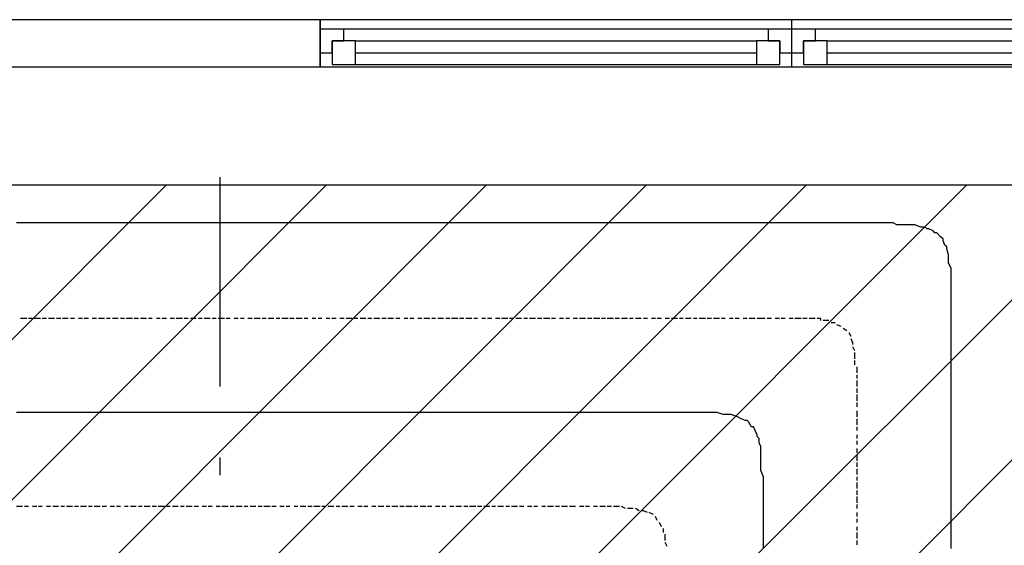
# Model space of a CAD drawing. Extents: x 997 to 109698, y 921 to 94021.
# Tile 571 of 656: x 17061 to 19149, y 57922 to 59036. Entities that reach past the tile are written whole.
import ezdxf

# ---------------------------------------------------------------- set-up
doc = ezdxf.new("R2010")
doc.units = 0
doc.header["$MEASUREMENT"] = 0
for name, color, linetype in [('12', 7, 'CONTINUOUS'), ('28', 7, 'CONTINUOUS'), ('40', 7, 'CONTINUOUS')]:
    doc.layers.add(name, color=color, linetype=linetype)

msp = doc.modelspace()

# ---------------------------------------------------------------- linework, layer by layer
at = {"layer": '12', "color": 5}
for p, q in [((17066.630503, 58605.563401), (17053.630503, 58605.563401)), ((17075.630503, 58605.563401), (17066.630503, 58605.563401)), ((17087.630503, 58605.563401), (17075.630503, 58605.563401)), ((17096.630503, 58605.563401), (17087.630503, 58605.563401)), ((17104.630503, 58605.563401), (17096.630503, 58605.563401)), ((17117.630503, 58605.563401), (17104.630503, 58605.563401)), ((17125.630503, 58605.563401), (17117.630503, 58605.563401)), ((17134.630503, 58605.563401), (17125.630503, 58605.563401)), ((17147.630503, 58605.563401), (17134.630503, 58605.563401)), ((17155.630503, 58605.563401), (17147.630503, 58605.563401)), ((17163.630503, 58605.563401), (17155.630503, 58605.563401)), ((17176.630503, 58605.563401), (17163.630503, 58605.563401)), ((17185.630503, 58605.563401), (17176.630503, 58605.563401)), ((17197.630503, 58605.563401), (17185.630503, 58605.563401)), ((17206.630503, 58605.563401), (17197.630503, 58605.563401)), ((17214.630503, 58605.563401), (17206.630503, 58605.563401)), ((17227.630503, 58605.563401), (17214.630503, 58605.563401)), ((17235.630503, 58605.563401), (17227.630503, 58605.563401)), ((17244.630503, 58605.563401), (17235.630503, 58605.563401)), ((17257.630503, 58605.563401), (17244.630503, 58605.563401)), ((17265.630503, 58605.563401), (17257.630503, 58605.563401)), ((17274.630503, 58605.563401), (17265.630503, 58605.563401)), ((17286.630503, 58605.563401), (17274.630503, 58605.563401)), ((17295.630503, 58605.563401), (17286.630503, 58605.563401)), ((17307.630503, 58605.563401), (17295.630503, 58605.563401)), ((17316.630503, 58605.563401), (17307.630503, 58605.563401)), ((17324.630503, 58605.563401), (17316.630503, 58605.563401)), ((17337.630503, 58605.563401), (17324.630503, 58605.563401)), ((17346.630503, 58605.563401), (17337.630503, 58605.563401)), ((17354.630503, 58605.563401), (17346.630503, 58605.563401)), ((17367.630503, 58605.563401), (17354.630503, 58605.563401)), ((17375.630503, 58605.563401), (17367.630503, 58605.563401)), ((17384.630503, 58605.563401), (17375.630503, 58605.563401)), ((17396.630503, 58605.563401), (17384.630503, 58605.563401)), ((17405.630503, 58605.563401), (17396.630503, 58605.563401)), ((17413.630503, 58605.563401), (17405.630503, 58605.563401)), ((17426.630503, 58605.563401), (17413.630503, 58605.563401)), ((17434.630503, 58605.563401), (17426.630503, 58605.563401)), ((17447.630503, 58605.563401), (17434.630503, 58605.563401)), ((17456.630503, 58605.563401), (17447.630503, 58605.563401)), ((17464.630503, 58605.563401), (17456.630503, 58605.563401)), ((17477.630503, 58605.563401), (17464.630503, 58605.563401)), ((17485.630503, 58605.563401), (17477.630503, 58605.563401)), ((17494.630503, 58605.563401), (17485.630503, 58605.563401)), ((17506.630503, 58605.563401), (17494.630503, 58605.563401)), ((17515.630503, 58605.563401), (17506.630503, 58605.563401)), ((17523.630503, 58605.563401), (17515.630503, 58605.563401)), ((17536.630503, 58605.563401), (17523.630503, 58605.563401)), ((17544.630503, 58605.563401), (17536.630503, 58605.563401)), ((17557.630503, 58605.563401), (17544.630503, 58605.563401)), ((17566.630503, 58605.563401), (17557.630503, 58605.563401)), ((17574.630503, 58605.563401), (17566.630503, 58605.563401)), ((17587.630503, 58605.563401), (17574.630503, 58605.563401)), ((17595.630503, 58605.563401), (17587.630503, 58605.563401)), ((17604.630503, 58605.563401), (17595.630503, 58605.563401)), ((17616.630503, 58605.563401), (17604.630503, 58605.563401)), ((17625.630503, 58605.563401), (17616.630503, 58605.563401)), ((17633.630503, 58605.563401), (17625.630503, 58605.563401)), ((17646.630503, 58605.563401), (17633.630503, 58605.563401)), ((17655.630503, 58605.563401), (17646.630503, 58605.563401)), ((17667.630503, 58605.563401), (17655.630503, 58605.563401)), ((17676.630503, 58605.563401), (17667.630503, 58605.563401)), ((17684.630503, 58605.563401), (17676.630503, 58605.563401)), ((17697.630503, 58605.563401), (17684.630503, 58605.563401)), ((17705.630503, 58605.563401), (17697.630503, 58605.563401)), ((17714.630503, 58605.563401), (17705.630503, 58605.563401)), ((17726.630503, 58605.563401), (17714.630503, 58605.563401)), ((17735.630503, 58605.563401), (17726.630503, 58605.563401)), ((17743.630503, 58605.563401), (17735.630503, 58605.563401)), ((17756.630503, 58605.563401), (17743.630503, 58605.563401)), ((17765.630503, 58605.563401), (17756.630503, 58605.563401)), ((17777.630503, 58605.563401), (17765.630503, 58605.563401)), ((17786.630503, 58605.563401), (17777.630503, 58605.563401)), ((17794.630503, 58605.563401), (17786.630503, 58605.563401)), ((17807.630503, 58605.563401), (17794.630503, 58605.563401)), ((17815.630503, 58605.563401), (17807.630503, 58605.563401)), ((17824.630503, 58605.563401), (17815.630503, 58605.563401)), ((17837.630503, 58605.563401), (17824.630503, 58605.563401)), ((17845.630503, 58605.563401), (17837.630503, 58605.563401)), ((17853.630503, 58605.563401), (17845.630503, 58605.563401)), ((17866.630503, 58605.563401), (17853.630503, 58605.563401)), ((17875.630503, 58605.563401), (17866.630503, 58605.563401)), ((17887.630503, 58605.563401), (17875.630503, 58605.563401)), ((17896.630503, 58605.563401), (17887.630503, 58605.563401)), ((17904.630503, 58605.563401), (17896.630503, 58605.563401)), ((17917.630503, 58605.563401), (17904.630503, 58605.563401)), ((17925.630503, 58605.563401), (17917.630503, 58605.563401)), ((17934.630503, 58605.563401), (17925.630503, 58605.563401)), ((17947.630503, 58605.563401), (17934.630503, 58605.563401)), ((17955.630503, 58605.563401), (17947.630503, 58605.563401)), ((17964.630503, 58605.563401), (17955.630503, 58605.563401)), ((17976.630503, 58605.563401), (17964.630503, 58605.563401)), ((17985.630503, 58605.563401), (17976.630503, 58605.563401)), ((17997.630503, 58605.563401), (17985.630503, 58605.563401)), ((18006.630503, 58605.563401), (17997.630503, 58605.563401)), ((18014.630503, 58605.563401), (18006.630503, 58605.563401)), ((18027.630503, 58605.563401), (18014.630503, 58605.563401)), ((18036.630503, 58605.563401), (18027.630503, 58605.563401)), ((18044.630503, 58605.563401), (18036.630503, 58605.563401)), ((18057.630503, 58605.563401), (18044.630503, 58605.563401)), ((18065.630503, 58605.563401), (18057.630503, 58605.563401)), ((18074.630503, 58605.563401), (18065.630503, 58605.563401)), ((18086.630503, 58605.563401), (18074.630503, 58605.563401)), ((18095.630503, 58605.563401), (18086.630503, 58605.563401)), ((18103.630503, 58605.563401), (18095.630503, 58605.563401)), ((18116.630503, 58605.563401), (18103.630503, 58605.563401)), ((18124.630503, 58605.563401), (18116.630503, 58605.563401)), ((18137.630503, 58605.563401), (18124.630503, 58605.563401)), ((18146.630503, 58605.563401), (18137.630503, 58605.563401)), ((18154.630503, 58605.563401), (18146.630503, 58605.563401)), ((18167.630503, 58605.563401), (18154.630503, 58605.563401)), ((18175.630503, 58605.563401), (18167.630503, 58605.563401)), ((18184.630503, 58605.563401), (18175.630503, 58605.563401)), ((18196.630503, 58605.563401), (18184.630503, 58605.563401)), ((18205.630503, 58605.563401), (18196.630503, 58605.563401)), ((18213.630503, 58605.563401), (18205.630503, 58605.563401)), ((18226.630503, 58605.563401), (18213.630503, 58605.563401)), ((18234.630503, 58605.563401), (18226.630503, 58605.563401)), ((18247.630503, 58605.563401), (18234.630503, 58605.563401)), ((18256.630503, 58605.563401), (18247.630503, 58605.563401)), ((18264.630503, 58605.563401), (18256.630503, 58605.563401)), ((18277.630503, 58605.563401), (18264.630503, 58605.563401)), ((18285.630503, 58605.563401), (18277.630503, 58605.563401)), ((18294.630503, 58605.563401), (18285.630503, 58605.563401)), ((18306.630503, 58605.563401), (18294.630503, 58605.563401)), ((18315.630503, 58605.563401), (18306.630503, 58605.563401)), ((18323.630503, 58605.563401), (18315.630503, 58605.563401)), ((18336.630503, 58605.563401), (18323.630503, 58605.563401)), ((18345.630503, 58605.563401), (18336.630503, 58605.563401)), ((18357.630503, 58605.563401), (18345.630503, 58605.563401)), ((18366.630503, 58605.563401), (18357.630503, 58605.563401)), ((18374.630503, 58605.563401), (18366.630503, 58605.563401)), ((18387.630503, 58605.563401), (18374.630503, 58605.563401)), ((18395.630503, 58605.563401), (18387.630503, 58605.563401)), ((18404.630503, 58605.563401), (18395.630503, 58605.563401)), ((18417.630503, 58605.563401), (18404.630503, 58605.563401)), ((18425.630503, 58605.563401), (18417.630503, 58605.563401)), ((18433.630503, 58605.563401), (18425.630503, 58605.563401)), ((18446.630503, 58605.563401), (18433.630503, 58605.563401)), ((18455.630503, 58605.563401), (18446.630503, 58605.563401)), ((18467.630503, 58605.563401), (18455.630503, 58605.563401)), ((18476.630503, 58605.563401), (18467.630503, 58605.563401)), ((18484.630503, 58605.563401), (18476.630503, 58605.563401)), ((18497.630503, 58605.563401), (18484.630503, 58605.563401)), ((18505.630503, 58605.563401), (18497.630503, 58605.563401)), ((18514.630503, 58605.563401), (18505.630503, 58605.563401)), ((18527.630503, 58605.563401), (18514.630503, 58605.563401)), ((18535.630503, 58605.563401), (18527.630503, 58605.563401)), ((18544.630503, 58605.563401), (18535.630503, 58605.563401)), ((18556.630503, 58605.563401), (18544.630503, 58605.563401)), ((18565.630503, 58605.563401), (18556.630503, 58605.563401)), ((18577.630503, 58605.563401), (18565.630503, 58605.563401)), ((18586.630503, 58605.563401), (18577.630503, 58605.563401)), ((18594.630503, 58605.563401), (18586.630503, 58605.563401)), ((18607.630503, 58605.563401), (18594.630503, 58605.563401)), ((18616.630503, 58605.563401), (18607.630503, 58605.563401)), ((18624.630503, 58605.563401), (18616.630503, 58605.563401)), ((18637.630503, 58605.563401), (18624.630503, 58605.563401)), ((18645.630503, 58605.563401), (18637.630503, 58605.563401)), ((18654.630503, 58605.563401), (18645.630503, 58605.563401)), ((18666.630503, 58605.563401), (18654.630503, 58605.563401)), ((18675.630503, 58605.563401), (18666.630503, 58605.563401)), ((18683.630503, 58605.563401), (18675.630503, 58605.563401)), ((18696.630503, 58605.563401), (18683.630503, 58605.563401)), ((18704.630503, 58605.563401), (18696.630503, 58605.563401)), ((18717.630503, 58605.563401), (18704.630503, 58605.563401)), ((18726.630503, 58605.563401), (18717.630503, 58605.563401)), ((18734.630503, 58605.563401), (18726.630503, 58605.563401)), ((18747.630503, 58605.563401), (18734.630503, 58605.563401)), ((18755.630503, 58605.563401), (18747.630503, 58605.563401)), ((18764.630503, 58605.563401), (18755.630503, 58605.563401)), ((18776.630503, 58605.563401), (18764.630503, 58605.563401)), ((18785.630503, 58605.563401), (18776.630503, 58605.563401)), ((18793.630503, 58605.563401), (18785.630503, 58605.563401)), ((18806.630503, 58605.563401), (18793.630503, 58605.563401)), ((18814.630503, 58605.563401), (18806.630503, 58605.563401)), ((18827.630503, 58605.563401), (18814.630503, 58605.563401)), ((18836.630503, 58605.563401), (18827.630503, 58605.563401)), ((18840.630503, 58605.563401), (18836.630503, 58605.563401)), ((18848.630503, 58605.563401), (18840.630503, 58605.563401)), ((18861.630503, 58605.563401), (18848.630503, 58605.563401)), ((18869.630503, 58605.563401), (18861.630503, 58605.563401)), ((18882.630503, 58605.563401), (18869.630503, 58605.563401)), ((18891.630503, 58605.563401), (18882.630503, 58605.563401)), ((18899.630503, 58605.563401), (18891.630503, 58605.563401)), ((18912.630503, 58605.563401), (18899.630503, 58605.563401)), ((18920.630503, 58601.563401), (18912.630503, 58605.563401)), ((18929.630503, 58601.563401), (18920.630503, 58601.563401)), ((18941.630503, 58601.563401), (18929.630503, 58601.563401)), ((18950.630503, 58601.563401), (18941.630503, 58601.563401)), ((18958.630503, 58601.563401), (18950.630503, 58601.563401)), ((18971.630503, 58596.563401), (18958.630503, 58601.563401)), ((18980.630503, 58596.563401), (18971.630503, 58596.563401)), ((18997.630503, 58588.563401), (18988.630503, 58592.563401)), ((19013.630503, 58575.563401), (19005.630503, 58584.563401)), ((19022.630503, 58558.563401), (19018.630503, 58567.563401)), ((19030.630503, 58537.563401), (19026.630503, 58550.563401)), ((19030.630503, 58529.563401), (19030.630503, 58537.563401)), ((19030.630503, 58520.563401), (19030.630503, 58529.563401)), ((19035.630503, 58508.563401), (19030.630503, 58520.563401)), ((19035.630503, 58499.563401), (19035.630503, 58508.563401)), ((19035.630503, 58491.563401), (19035.630503, 58499.563401)), ((19035.630503, 58478.563401), (19035.630503, 58491.563401)), ((19035.630503, 58469.563401), (19035.630503, 58478.563401)), ((19035.630503, 58457.563401), (19035.630503, 58469.563401)), ((19035.630503, 58448.563401), (19035.630503, 58457.563401)), ((19035.630503, 58440.563401), (19035.630503, 58448.563401)), ((19035.630503, 58427.563401), (19035.630503, 58440.563401)), ((19035.630503, 58419.563401), (19035.630503, 58427.563401)), ((19035.630503, 58410.563401), (19035.630503, 58419.563401)), ((19035.630503, 58402.563401), (19035.630503, 58410.563401)), ((19035.630503, 58398.563401), (19035.630503, 58402.563401)), ((19035.630503, 58385.563401), (19035.630503, 58398.563401)), ((19035.630503, 58376.563401), (19035.630503, 58385.563401)), ((19035.630503, 58364.563401), (19035.630503, 58376.563401)), ((19035.630503, 58355.563401), (19035.630503, 58364.563401)), ((19035.630503, 58347.563401), (19035.630503, 58355.563401)), ((19035.630503, 58334.563401), (19035.630503, 58347.563401)), ((19035.630503, 58326.563401), (19035.630503, 58334.563401)), ((19035.630503, 58317.563401), (19035.630503, 58326.563401)), ((19035.630503, 58304.563401), (19035.630503, 58317.563401)), ((19035.630503, 58296.563401), (19035.630503, 58304.563401)), ((19035.630503, 58287.563401), (19035.630503, 58296.563401)), ((19035.630503, 58275.563401), (19035.630503, 58287.563401)), ((19035.630503, 58266.563401), (19035.630503, 58275.563401)), ((19035.630503, 58254.563401), (19035.630503, 58266.563401)), ((19035.630503, 58245.563401), (19035.630503, 58254.563401)), ((19035.630503, 58237.563401), (19035.630503, 58245.563401)), ((19035.630503, 58224.563401), (19035.630503, 58237.563401)), ((19035.630503, 58215.563401), (19035.630503, 58224.563401)), ((19035.630503, 58207.563401), (19035.630503, 58215.563401)), ((17066.630503, 58203.563401), (17053.630503, 58203.563401)), ((17075.630503, 58203.563401), (17066.630503, 58203.563401)), ((17087.630503, 58203.563401), (17075.630503, 58203.563401)), ((17096.630503, 58203.563401), (17087.630503, 58203.563401)), ((17104.630503, 58203.563401), (17096.630503, 58203.563401)), ((17117.630503, 58203.563401), (17104.630503, 58203.563401)), ((17125.630503, 58203.563401), (17117.630503, 58203.563401)), ((17134.630503, 58203.563401), (17125.630503, 58203.563401)), ((17147.630503, 58203.563401), (17134.630503, 58203.563401)), ((17155.630503, 58203.563401), (17147.630503, 58203.563401)), ((17163.630503, 58203.563401), (17155.630503, 58203.563401)), ((17176.630503, 58203.563401), (17163.630503, 58203.563401)), ((17185.630503, 58203.563401), (17176.630503, 58203.563401)), ((17197.630503, 58203.563401), (17185.630503, 58203.563401)), ((17206.630503, 58203.563401), (17197.630503, 58203.563401)), ((17214.630503, 58203.563401), (17206.630503, 58203.563401)), ((17227.630503, 58203.563401), (17214.630503, 58203.563401)), ((17235.630503, 58203.563401), (17227.630503, 58203.563401)), ((17244.630503, 58203.563401), (17235.630503, 58203.563401)), ((17257.630503, 58203.563401), (17244.630503, 58203.563401)), ((17265.630503, 58203.563401), (17257.630503, 58203.563401)), ((17274.630503, 58203.563401), (17265.630503, 58203.563401)), ((17286.630503, 58203.563401), (17274.630503, 58203.563401)), ((17295.630503, 58203.563401), (17286.630503, 58203.563401)), ((17307.630503, 58203.563401), (17295.630503, 58203.563401)), ((17316.630503, 58203.563401), (17307.630503, 58203.563401)), ((17324.630503, 58203.563401), (17316.630503, 58203.563401)), ((17337.630503, 58203.563401), (17324.630503, 58203.563401)), ((17346.630503, 58203.563401), (17337.630503, 58203.563401)), ((17354.630503, 58203.563401), (17346.630503, 58203.563401)), ((17367.630503, 58203.563401), (17354.630503, 58203.563401)), ((17375.630503, 58203.563401), (17367.630503, 58203.563401)), ((17384.630503, 58203.563401), (17375.630503, 58203.563401)), ((17396.630503, 58203.563401), (17384.630503, 58203.563401)), ((17405.630503, 58203.563401), (17396.630503, 58203.563401)), ((17413.630503, 58203.563401), (17405.630503, 58203.563401)), ((17426.630503, 58203.563401), (17413.630503, 58203.563401)), ((17434.630503, 58203.563401), (17426.630503, 58203.563401)), ((17447.630503, 58203.563401), (17434.630503, 58203.563401)), ((17456.630503, 58203.563401), (17447.630503, 58203.563401)), ((17464.630503, 58203.563401), (17456.630503, 58203.563401)), ((17477.630503, 58203.563401), (17464.630503, 58203.563401)), ((17485.630503, 58203.563401), (17477.630503, 58203.563401)), ((17494.630503, 58203.563401), (17485.630503, 58203.563401)), ((17506.630503, 58203.563401), (17494.630503, 58203.563401)), ((17515.630503, 58203.563401), (17506.630503, 58203.563401)), ((17523.630503, 58203.563401), (17515.630503, 58203.563401)), ((17536.630503, 58203.563401), (17523.630503, 58203.563401)), ((17544.630503, 58203.563401), (17536.630503, 58203.563401)), ((17557.630503, 58203.563401), (17544.630503, 58203.563401)), ((17566.630503, 58203.563401), (17557.630503, 58203.563401)), ((17574.630503, 58203.563401), (17566.630503, 58203.563401)), ((17587.630503, 58203.563401), (17574.630503, 58203.563401)), ((17595.630503, 58203.563401), (17587.630503, 58203.563401)), ((17604.630503, 58203.563401), (17595.630503, 58203.563401)), ((17616.630503, 58203.563401), (17604.630503, 58203.563401)), ((17625.630503, 58203.563401), (17616.630503, 58203.563401)), ((17633.630503, 58203.563401), (17625.630503, 58203.563401)), ((17646.630503, 58203.563401), (17633.630503, 58203.563401)), ((17655.630503, 58203.563401), (17646.630503, 58203.563401)), ((17667.630503, 58203.563401), (17655.630503, 58203.563401)), ((17676.630503, 58203.563401), (17667.630503, 58203.563401)), ((17684.630503, 58203.563401), (17676.630503, 58203.563401)), ((17697.630503, 58203.563401), (17684.630503, 58203.563401)), ((17705.630503, 58203.563401), (17697.630503, 58203.563401)), ((17714.630503, 58203.563401), (17705.630503, 58203.563401)), ((17726.630503, 58203.563401), (17714.630503, 58203.563401)), ((17735.630503, 58203.563401), (17726.630503, 58203.563401)), ((17743.630503, 58203.563401), (17735.630503, 58203.563401)), ((17756.630503, 58203.563401), (17743.630503, 58203.563401)), ((17765.630503, 58203.563401), (17756.630503, 58203.563401)), ((17777.630503, 58203.563401), (17765.630503, 58203.563401)), ((17786.630503, 58203.563401), (17777.630503, 58203.563401)), ((17794.630503, 58203.563401), (17786.630503, 58203.563401)), ((17807.630503, 58203.563401), (17794.630503, 58203.563401)), ((17815.630503, 58203.563401), (17807.630503, 58203.563401)), ((17824.630503, 58203.563401), (17815.630503, 58203.563401)), ((17837.630503, 58203.563401), (17824.630503, 58203.563401)), ((17845.630503, 58203.563401), (17837.630503, 58203.563401)), ((17853.630503, 58203.563401), (17845.630503, 58203.563401)), ((17866.630503, 58203.563401), (17853.630503, 58203.563401)), ((17875.630503, 58203.563401), (17866.630503, 58203.563401)), ((17887.630503, 58203.563401), (17875.630503, 58203.563401)), ((17896.630503, 58203.563401), (17887.630503, 58203.563401)), ((17904.630503, 58203.563401), (17896.630503, 58203.563401)), ((17917.630503, 58203.563401), (17904.630503, 58203.563401)), ((17925.630503, 58203.563401), (17917.630503, 58203.563401)), ((17934.630503, 58203.563401), (17925.630503, 58203.563401)), ((17947.630503, 58203.563401), (17934.630503, 58203.563401)), ((17955.630503, 58203.563401), (17947.630503, 58203.563401)), ((17964.630503, 58203.563401), (17955.630503, 58203.563401)), ((17976.630503, 58203.563401), (17964.630503, 58203.563401)), ((17985.630503, 58203.563401), (17976.630503, 58203.563401)), ((17997.630503, 58203.563401), (17985.630503, 58203.563401)), ((18006.630503, 58203.563401), (17997.630503, 58203.563401)), ((18014.630503, 58203.563401), (18006.630503, 58203.563401)), ((18027.630503, 58203.563401), (18014.630503, 58203.563401)), ((18036.630503, 58203.563401), (18027.630503, 58203.563401)), ((18044.630503, 58203.563401), (18036.630503, 58203.563401)), ((18057.630503, 58203.563401), (18044.630503, 58203.563401)), ((18065.630503, 58203.563401), (18057.630503, 58203.563401)), ((18074.630503, 58203.563401), (18065.630503, 58203.563401)), ((18086.630503, 58203.563401), (18074.630503, 58203.563401)), ((18095.630503, 58203.563401), (18086.630503, 58203.563401)), ((18103.630503, 58203.563401), (18095.630503, 58203.563401)), ((18116.630503, 58203.563401), (18103.630503, 58203.563401)), ((18124.630503, 58203.563401), (18116.630503, 58203.563401)), ((18137.630503, 58203.563401), (18124.630503, 58203.563401)), ((18146.630503, 58203.563401), (18137.630503, 58203.563401)), ((18154.630503, 58203.563401), (18146.630503, 58203.563401)), ((18167.630503, 58203.563401), (18154.630503, 58203.563401)), ((18175.630503, 58203.563401), (18167.630503, 58203.563401)), ((18184.630503, 58203.563401), (18175.630503, 58203.563401)), ((18196.630503, 58203.563401), (18184.630503, 58203.563401)), ((18205.630503, 58203.563401), (18196.630503, 58203.563401)), ((18213.630503, 58203.563401), (18205.630503, 58203.563401)), ((18226.630503, 58203.563401), (18213.630503, 58203.563401)), ((18234.630503, 58203.563401), (18226.630503, 58203.563401)), ((18247.630503, 58203.563401), (18234.630503, 58203.563401)), ((18256.630503, 58203.563401), (18247.630503, 58203.563401)), ((18264.630503, 58203.563401), (18256.630503, 58203.563401)), ((18277.630503, 58203.563401), (18264.630503, 58203.563401)), ((18285.630503, 58203.563401), (18277.630503, 58203.563401)), ((18294.630503, 58203.563401), (18285.630503, 58203.563401)), ((18306.630503, 58203.563401), (18294.630503, 58203.563401)), ((18315.630503, 58203.563401), (18306.630503, 58203.563401)), ((18323.630503, 58203.563401), (18315.630503, 58203.563401)), ((18336.630503, 58203.563401), (18323.630503, 58203.563401)), ((18345.630503, 58203.563401), (18336.630503, 58203.563401)), ((18357.630503, 58203.563401), (18345.630503, 58203.563401)), ((18366.630503, 58203.563401), (18357.630503, 58203.563401)), ((18374.630503, 58203.563401), (18366.630503, 58203.563401)), ((18387.630503, 58203.563401), (18374.630503, 58203.563401)), ((18395.630503, 58203.563401), (18387.630503, 58203.563401)), ((18404.630503, 58203.563401), (18395.630503, 58203.563401)), ((18417.630503, 58203.563401), (18404.630503, 58203.563401)), ((18425.630503, 58203.563401), (18417.630503, 58203.563401)), ((18433.630503, 58203.563401), (18425.630503, 58203.563401)), ((18442.630503, 58203.563401), (18433.630503, 58203.563401)), ((18450.630503, 58203.563401), (18442.630503, 58203.563401)), ((18459.630503, 58203.563401), (18450.630503, 58203.563401)), ((18472.630503, 58203.563401), (18459.630503, 58203.563401)), ((18480.630503, 58203.563401), (18472.630503, 58203.563401)), ((18489.630503, 58203.563401), (18480.630503, 58203.563401)), ((18501.630503, 58203.563401), (18489.630503, 58203.563401)), ((18510.630503, 58203.563401), (18501.630503, 58203.563401)), ((18522.630503, 58203.563401), (18510.630503, 58203.563401)), ((18531.630503, 58203.563401), (18522.630503, 58203.563401)), ((18539.630503, 58203.563401), (18531.630503, 58203.563401)), ((18552.630503, 58199.563401), (18539.630503, 58203.563401)), ((18560.630503, 58199.563401), (18552.630503, 58199.563401)), ((18569.630503, 58199.563401), (18560.630503, 58199.563401)), ((18582.630503, 58194.563401), (18569.630503, 58199.563401)), ((18590.630503, 58190.563401), (18582.630503, 58194.563401)), ((19035.630503, 58194.563401), (19035.630503, 58207.563401)), ((19035.630503, 58186.563401), (19035.630503, 58194.563401)), ((18599.630503, 58186.563401), (18590.630503, 58190.563401)), ((18611.630503, 58173.563401), (18607.630503, 58182.563401)), ((19035.630503, 58177.563401), (19035.630503, 58186.563401)), ((19035.630503, 58165.563401), (19035.630503, 58177.563401)), ((18624.630503, 58156.563401), (18620.630503, 58165.563401)), ((19035.630503, 58156.563401), (19035.630503, 58165.563401)), ((19035.630503, 58143.563401), (19035.630503, 58156.563401)), ((18628.630503, 58139.563401), (18628.630503, 58148.563401)), ((18632.630503, 58131.563401), (18628.630503, 58139.563401)), ((18632.630503, 58118.563401), (18632.630503, 58131.563401)), ((19035.630503, 58135.563401), (19035.630503, 58143.563401)), ((19035.630503, 58127.563401), (19035.630503, 58135.563401)), ((18632.630503, 58110.563401), (18632.630503, 58118.563401)), ((18632.630503, 58097.563401), (18632.630503, 58110.563401)), ((19035.630503, 58114.563401), (19035.630503, 58127.563401)), ((19035.630503, 58105.563401), (19035.630503, 58114.563401)), ((18632.630503, 58088.563401), (18632.630503, 58097.563401)), ((18632.630503, 58080.563401), (18632.630503, 58088.563401)), ((19035.630503, 58097.563401), (19035.630503, 58105.563401)), ((19035.630503, 58084.563401), (19035.630503, 58097.563401)), ((18637.630503, 58067.563401), (18632.630503, 58080.563401)), ((18637.630503, 58059.563401), (18637.630503, 58067.563401)), ((19035.630503, 58076.563401), (19035.630503, 58084.563401)), ((19035.630503, 58067.563401), (19035.630503, 58076.563401)), ((19035.630503, 58055.563401), (19035.630503, 58067.563401)), ((18637.630503, 58050.563401), (18637.630503, 58059.563401)), ((18637.630503, 58038.563401), (18637.630503, 58050.563401)), ((19035.630503, 58046.563401), (19035.630503, 58055.563401)), ((19035.630503, 58033.563401), (19035.630503, 58046.563401)), ((18637.630503, 58029.563401), (18637.630503, 58038.563401)), ((18637.630503, 58021.563401), (18637.630503, 58029.563401)), ((19035.630503, 58025.563401), (19035.630503, 58033.563401)), ((19035.630503, 58016.563401), (19035.630503, 58025.563401)), ((18637.630503, 58008.563401), (18637.630503, 58021.563401)), ((18637.630503, 58004.563401), (18637.630503, 58008.563401)), ((19035.630503, 58004.563401), (19035.630503, 58016.563401)), ((18637.630503, 57995.563401), (18637.630503, 58004.563401)), ((18637.630503, 57987.563401), (18637.630503, 57995.563401)), ((18637.630503, 57974.563401), (18637.630503, 57987.563401)), ((19035.630503, 57995.563401), (19035.630503, 58004.563401)), ((19035.630503, 57987.563401), (19035.630503, 57995.563401)), ((19035.630503, 57974.563401), (19035.630503, 57987.563401)), ((18637.630503, 57966.563401), (18637.630503, 57974.563401)), ((18637.630503, 57957.563401), (18637.630503, 57966.563401)), ((19035.630503, 57966.563401), (19035.630503, 57974.563401)), ((19035.630503, 57957.563401), (19035.630503, 57966.563401)), ((18637.630503, 57945.563401), (18637.630503, 57957.563401)), ((18637.630503, 57936.563401), (18637.630503, 57945.563401)), ((19035.630503, 57945.563401), (19035.630503, 57957.563401)), ((19035.630503, 57936.563401), (19035.630503, 57945.563401)), ((18637.630503, 57928.563401), (18637.630503, 57936.563401)), ((18637.630503, 57915.563401), (18637.630503, 57928.563401)), ((19035.630503, 57928.563401), (19035.630503, 57936.563401)), ((19035.630503, 57915.563401), (19035.630503, 57928.563401))]:
    msp.add_line(p, q, dxfattribs=at)
at = {"layer": '12', "color": 1}
for p, q in [((17075.630503, 58402.563401), (17062.630503, 58402.563401)), ((17087.630503, 58402.563401), (17079.630503, 58402.563401)), ((17104.630503, 58402.563401), (17091.630503, 58402.563401)), ((17117.630503, 58402.563401), (17108.630503, 58402.563401)), ((17134.630503, 58402.563401), (17121.630503, 58402.563401)), ((17147.630503, 58402.563401), (17138.630503, 58402.563401)), ((17163.630503, 58402.563401), (17151.630503, 58402.563401)), ((17176.630503, 58402.563401), (17168.630503, 58402.563401)), ((17193.630503, 58402.563401), (17185.630503, 58402.563401)), ((17206.630503, 58402.563401), (17197.630503, 58402.563401)), ((17223.630503, 58402.563401), (17214.630503, 58402.563401)), ((17240.630503, 58402.563401), (17227.630503, 58402.563401)), ((17252.630503, 58402.563401), (17244.630503, 58402.563401)), ((17269.630503, 58402.563401), (17257.630503, 58402.563401)), ((17282.630503, 58402.563401), (17274.630503, 58402.563401)), ((17299.630503, 58402.563401), (17286.630503, 58402.563401)), ((17312.630503, 58402.563401), (17303.630503, 58402.563401)), ((17329.630503, 58402.563401), (17316.630503, 58402.563401)), ((17341.630503, 58402.563401), (17333.630503, 58402.563401)), ((17358.630503, 58402.563401), (17350.630503, 58402.563401)), ((17371.630503, 58402.563401), (17362.630503, 58402.563401)), ((17388.630503, 58402.563401), (17379.630503, 58402.563401)), ((17405.630503, 58402.563401), (17392.630503, 58402.563401)), ((17417.630503, 58402.563401), (17409.630503, 58402.563401)), ((17434.630503, 58402.563401), (17422.630503, 58402.563401)), ((17447.630503, 58402.563401), (17439.630503, 58402.563401)), ((17464.630503, 58402.563401), (17451.630503, 58402.563401)), ((17477.630503, 58402.563401), (17468.630503, 58402.563401)), ((17494.630503, 58402.563401), (17481.630503, 58402.563401)), ((17506.630503, 58402.563401), (17498.630503, 58402.563401)), ((17523.630503, 58402.563401), (17515.630503, 58402.563401)), ((17536.630503, 58402.563401), (17528.630503, 58402.563401)), ((17553.630503, 58402.563401), (17544.630503, 58402.563401)), ((17570.630503, 58402.563401), (17557.630503, 58402.563401)), ((17583.630503, 58402.563401), (17574.630503, 58402.563401)), ((17599.630503, 58402.563401), (17587.630503, 58402.563401)), ((17612.630503, 58402.563401), (17604.630503, 58402.563401)), ((17629.630503, 58402.563401), (17616.630503, 58402.563401)), ((17642.630503, 58402.563401), (17633.630503, 58402.563401)), ((17659.630503, 58402.563401), (17646.630503, 58402.563401)), ((17671.630503, 58402.563401), (17663.630503, 58402.563401)), ((17688.630503, 58402.563401), (17680.630503, 58402.563401)), ((17701.630503, 58402.563401), (17693.630503, 58402.563401)), ((17718.630503, 58402.563401), (17710.630503, 58402.563401)), ((17731.630503, 58402.563401), (17722.630503, 58402.563401)), ((17748.630503, 58402.563401), (17739.630503, 58402.563401)), ((17765.630503, 58402.563401), (17752.630503, 58402.563401)), ((17777.630503, 58402.563401), (17769.630503, 58402.563401)), ((17794.630503, 58402.563401), (17782.630503, 58402.563401)), ((17807.630503, 58402.563401), (17798.630503, 58402.563401)), ((17824.630503, 58402.563401), (17811.630503, 58402.563401)), ((17837.630503, 58402.563401), (17828.630503, 58402.563401)), ((17853.630503, 58402.563401), (17841.630503, 58402.563401)), ((17866.630503, 58402.563401), (17858.630503, 58402.563401)), ((17883.630503, 58402.563401), (17875.630503, 58402.563401)), ((17896.630503, 58402.563401), (17887.630503, 58402.563401)), ((17913.630503, 58402.563401), (17904.630503, 58402.563401)), ((17930.630503, 58402.563401), (17917.630503, 58402.563401)), ((17942.630503, 58402.563401), (17934.630503, 58402.563401)), ((17959.630503, 58402.563401), (17947.630503, 58402.563401)), ((17972.630503, 58402.563401), (17964.630503, 58402.563401)), ((17989.630503, 58402.563401), (17976.630503, 58402.563401)), ((18002.630503, 58402.563401), (17993.630503, 58402.563401)), ((18019.630503, 58402.563401), (18006.630503, 58402.563401)), ((18031.630503, 58402.563401), (18023.630503, 58402.563401)), ((18048.630503, 58402.563401), (18040.630503, 58402.563401)), ((18061.630503, 58402.563401), (18052.630503, 58402.563401)), ((18078.630503, 58402.563401), (18069.630503, 58402.563401)), ((18095.630503, 58402.563401), (18082.630503, 58402.563401)), ((18107.630503, 58402.563401), (18099.630503, 58402.563401)), ((18124.630503, 58402.563401), (18112.630503, 58402.563401)), ((18137.630503, 58402.563401), (18129.630503, 58402.563401)), ((18154.630503, 58402.563401), (18141.630503, 58402.563401)), ((18167.630503, 58402.563401), (18158.630503, 58402.563401)), ((18184.630503, 58402.563401), (18171.630503, 58402.563401)), ((18196.630503, 58402.563401), (18188.630503, 58402.563401)), ((18213.630503, 58402.563401), (18205.630503, 58402.563401)), ((18226.630503, 58402.563401), (18218.630503, 58402.563401)), ((18243.630503, 58402.563401), (18234.630503, 58402.563401)), ((18260.630503, 58402.563401), (18247.630503, 58402.563401)), ((18273.630503, 58402.563401), (18264.630503, 58402.563401)), ((18290.630503, 58402.563401), (18277.630503, 58402.563401)), ((18302.630503, 58402.563401), (18294.630503, 58402.563401)), ((18319.630503, 58402.563401), (18306.630503, 58402.563401)), ((18332.630503, 58402.563401), (18323.630503, 58402.563401)), ((18349.630503, 58402.563401), (18336.630503, 58402.563401)), ((18361.630503, 58402.563401), (18353.630503, 58402.563401)), ((18378.630503, 58402.563401), (18366.630503, 58402.563401)), ((18391.630503, 58402.563401), (18383.630503, 58402.563401)), ((18408.630503, 58402.563401), (18400.630503, 58402.563401)), ((18421.630503, 58402.563401), (18412.630503, 58402.563401)), ((18438.630503, 58402.563401), (18429.630503, 58402.563401)), ((18455.630503, 58402.563401), (18442.630503, 58402.563401)), ((18467.630503, 58402.563401), (18459.630503, 58402.563401)), ((18484.630503, 58402.563401), (18472.630503, 58402.563401)), ((18497.630503, 58402.563401), (18489.630503, 58402.563401)), ((18514.630503, 58402.563401), (18501.630503, 58402.563401)), ((18527.630503, 58402.563401), (18518.630503, 58402.563401)), ((18544.630503, 58402.563401), (18531.630503, 58402.563401)), ((18556.630503, 58402.563401), (18548.630503, 58402.563401)), ((18573.630503, 58402.563401), (18565.630503, 58402.563401)), ((18586.630503, 58402.563401), (18577.630503, 58402.563401)), ((18603.630503, 58402.563401), (18594.630503, 58402.563401)), ((18620.630503, 58402.563401), (18607.630503, 58402.563401)), ((18637.630503, 58402.563401), (18624.630503, 58402.563401)), ((18641.630503, 58402.563401), (18637.630503, 58402.563401)), ((18654.630503, 58402.563401), (18645.630503, 58402.563401)), ((18671.630503, 58402.563401), (18662.630503, 58402.563401)), ((18683.630503, 58402.563401), (18675.630503, 58402.563401)), ((18700.630503, 58402.563401), (18692.630503, 58402.563401)), ((18717.630503, 58402.563401), (18704.630503, 58402.563401)), ((18730.630503, 58402.563401), (18721.630503, 58402.563401)), ((18747.630503, 58402.563401), (18734.630503, 58402.563401)), ((18776.630503, 58398.563401), (18764.630503, 58398.563401)), ((18789.630503, 58393.563401), (18781.630503, 58393.563401)), ((18802.630503, 58385.563401), (18793.630503, 58389.563401)), ((18814.630503, 58376.563401), (18806.630503, 58381.563401)), ((18823.630503, 58364.563401), (18819.630503, 58372.563401)), ((18831.630503, 58334.563401), (18827.630503, 58342.563401)), ((18831.630503, 58317.563401), (18831.630503, 58330.563401)), ((18831.630503, 58304.563401), (18831.630503, 58313.563401)), ((18836.630503, 58287.563401), (18836.630503, 58300.563401)), ((18836.630503, 58275.563401), (18836.630503, 58283.563401)), ((18836.630503, 58258.563401), (18836.630503, 58271.563401)), ((18836.630503, 58245.563401), (18836.630503, 58254.563401)), ((18836.630503, 58228.563401), (18836.630503, 58241.563401)), ((18836.630503, 58215.563401), (18836.630503, 58224.563401)), ((18836.630503, 58203.563401), (18836.630503, 58207.563401)), ((18836.630503, 58194.563401), (18836.630503, 58203.563401)), ((18836.630503, 58177.563401), (18836.630503, 58190.563401)), ((18836.630503, 58165.563401), (18836.630503, 58173.563401)), ((18836.630503, 58148.563401), (18836.630503, 58156.563401)), ((18836.630503, 58135.563401), (18836.630503, 58143.563401)), ((18836.630503, 58118.563401), (18836.630503, 58127.563401)), ((18836.630503, 58101.563401), (18836.630503, 58114.563401)), ((18836.630503, 58088.563401), (18836.630503, 58097.563401)), ((18836.630503, 58072.563401), (18836.630503, 58084.563401)), ((18836.630503, 58059.563401), (18836.630503, 58067.563401)), ((18836.630503, 58042.563401), (18836.630503, 58055.563401)), ((18836.630503, 58029.563401), (18836.630503, 58038.563401)), ((18836.630503, 58012.563401), (18836.630503, 58025.563401)), ((18836.630503, 58000.563401), (18836.630503, 58008.563401)), ((17066.630503, 58004.563401), (17053.630503, 58004.563401)), ((17079.630503, 58004.563401), (17070.630503, 58004.563401)), ((17096.630503, 58004.563401), (17087.630503, 58004.563401)), ((17108.630503, 58004.563401), (17100.630503, 58004.563401)), ((17125.630503, 58004.563401), (17117.630503, 58004.563401)), ((17142.630503, 58004.563401), (17130.630503, 58004.563401)), ((17155.630503, 58004.563401), (17147.630503, 58004.563401)), ((17172.630503, 58004.563401), (17159.630503, 58004.563401)), ((17185.630503, 58004.563401), (17176.630503, 58004.563401)), ((17202.630503, 58004.563401), (17189.630503, 58004.563401)), ((17214.630503, 58004.563401), (17206.630503, 58004.563401)), ((17231.630503, 58004.563401), (17218.630503, 58004.563401)), ((17244.630503, 58004.563401), (17235.630503, 58004.563401)), ((17261.630503, 58004.563401), (17252.630503, 58004.563401)), ((17274.630503, 58004.563401), (17265.630503, 58004.563401)), ((17290.630503, 58004.563401), (17282.630503, 58004.563401)), ((17307.630503, 58004.563401), (17295.630503, 58004.563401)), ((17320.630503, 58004.563401), (17312.630503, 58004.563401)), ((17337.630503, 58004.563401), (17324.630503, 58004.563401)), ((17350.630503, 58004.563401), (17341.630503, 58004.563401)), ((17367.630503, 58004.563401), (17354.630503, 58004.563401)), ((17379.630503, 58004.563401), (17371.630503, 58004.563401)), ((17396.630503, 58004.563401), (17384.630503, 58004.563401)), ((17409.630503, 58004.563401), (17401.630503, 58004.563401)), ((17426.630503, 58004.563401), (17413.630503, 58004.563401)), ((17439.630503, 58004.563401), (17430.630503, 58004.563401)), ((17456.630503, 58004.563401), (17447.630503, 58004.563401)), ((17468.630503, 58004.563401), (17460.630503, 58004.563401)), ((17485.630503, 58004.563401), (17477.630503, 58004.563401)), ((17502.630503, 58004.563401), (17489.630503, 58004.563401)), ((17515.630503, 58004.563401), (17506.630503, 58004.563401)), ((17532.630503, 58004.563401), (17519.630503, 58004.563401)), ((17544.630503, 58004.563401), (17536.630503, 58004.563401)), ((17561.630503, 58004.563401), (17549.630503, 58004.563401)), ((17574.630503, 58004.563401), (17566.630503, 58004.563401)), ((17591.630503, 58004.563401), (17578.630503, 58004.563401)), ((17604.630503, 58004.563401), (17595.630503, 58004.563401)), ((17621.630503, 58004.563401), (17612.630503, 58004.563401)), ((17633.630503, 58004.563401), (17625.630503, 58004.563401)), ((17650.630503, 58004.563401), (17642.630503, 58004.563401)), ((17667.630503, 58004.563401), (17655.630503, 58004.563401)), ((17680.630503, 58004.563401), (17671.630503, 58004.563401)), ((17697.630503, 58004.563401), (17684.630503, 58004.563401)), ((17710.630503, 58004.563401), (17701.630503, 58004.563401)), ((17726.630503, 58004.563401), (17714.630503, 58004.563401)), ((17739.630503, 58004.563401), (17731.630503, 58004.563401)), ((17756.630503, 58004.563401), (17743.630503, 58004.563401)), ((17769.630503, 58004.563401), (17760.630503, 58004.563401)), ((17786.630503, 58004.563401), (17777.630503, 58004.563401)), ((17798.630503, 58004.563401), (17790.630503, 58004.563401)), ((17815.630503, 58004.563401), (17807.630503, 58004.563401)), ((17832.630503, 58004.563401), (17820.630503, 58004.563401)), ((17845.630503, 58004.563401), (17837.630503, 58004.563401)), ((17862.630503, 58004.563401), (17849.630503, 58004.563401)), ((17875.630503, 58004.563401), (17866.630503, 58004.563401)), ((17892.630503, 58004.563401), (17879.630503, 58004.563401)), ((17904.630503, 58004.563401), (17896.630503, 58004.563401)), ((17921.630503, 58004.563401), (17909.630503, 58004.563401)), ((17934.630503, 58004.563401), (17925.630503, 58004.563401)), ((17951.630503, 58004.563401), (17942.630503, 58004.563401)), ((17964.630503, 58004.563401), (17955.630503, 58004.563401)), ((17981.630503, 58004.563401), (17972.630503, 58004.563401)), ((17997.630503, 58004.563401), (17985.630503, 58004.563401)), ((18010.630503, 58004.563401), (18002.630503, 58004.563401)), ((18027.630503, 58004.563401), (18014.630503, 58004.563401)), ((18040.630503, 58004.563401), (18031.630503, 58004.563401)), ((18057.630503, 58004.563401), (18044.630503, 58004.563401)), ((18069.630503, 58004.563401), (18061.630503, 58004.563401)), ((18086.630503, 58004.563401), (18074.630503, 58004.563401)), ((18099.630503, 58004.563401), (18091.630503, 58004.563401)), ((18116.630503, 58004.563401), (18103.630503, 58004.563401)), ((18129.630503, 58004.563401), (18120.630503, 58004.563401)), ((18146.630503, 58004.563401), (18137.630503, 58004.563401)), ((18158.630503, 58004.563401), (18150.630503, 58004.563401)), ((18175.630503, 58004.563401), (18167.630503, 58004.563401)), ((18192.630503, 58004.563401), (18179.630503, 58004.563401)), ((18205.630503, 58004.563401), (18196.630503, 58004.563401)), ((18222.630503, 58004.563401), (18209.630503, 58004.563401)), ((18234.630503, 58004.563401), (18226.630503, 58004.563401)), ((18239.630503, 58004.563401), (18234.630503, 58004.563401)), ((18256.630503, 58004.563401), (18247.630503, 58004.563401)), ((18268.630503, 58004.563401), (18260.630503, 58004.563401)), ((18285.630503, 58004.563401), (18277.630503, 58004.563401)), ((18302.630503, 58004.563401), (18290.630503, 58004.563401)), ((18315.630503, 58004.563401), (18306.630503, 58004.563401)), ((18332.630503, 58004.563401), (18319.630503, 58004.563401)), ((18345.630503, 58000.563401), (18336.630503, 58004.563401)), ((18361.630503, 58000.563401), (18349.630503, 58000.563401)), ((18374.630503, 57995.563401), (18366.630503, 58000.563401)), ((18404.630503, 57987.563401), (18395.630503, 57991.563401)), ((18836.630503, 57983.563401), (18836.630503, 57991.563401)), ((18412.630503, 57974.563401), (18408.630503, 57983.563401)), ((18421.630503, 57961.563401), (18417.630503, 57970.563401)), ((18836.630503, 57970.563401), (18836.630503, 57978.563401)), ((18425.630503, 57949.563401), (18425.630503, 57957.563401)), ((18429.630503, 57932.563401), (18429.630503, 57945.563401)), ((18836.630503, 57953.563401), (18836.630503, 57961.563401)), ((18836.630503, 57936.563401), (18836.630503, 57949.563401)), ((18433.630503, 57919.563401), (18429.630503, 57928.563401)), ((18836.630503, 57923.563401), (18836.630503, 57932.563401))]:
    msp.add_line(p, q, dxfattribs=at)
at = {"layer": '12', "color": 5}
for points in [[(18988.630503, 58592.563401), (18984.630503, 58592.563401), (18980.630503, 58596.563401)], [(19005.630503, 58584.563401), (19001.630503, 58584.563401), (18997.630503, 58588.563401)], [(19018.630503, 58567.563401), (19018.630503, 58571.563401), (19013.630503, 58575.563401)], [(19026.630503, 58550.563401), (19026.630503, 58554.563401), (19022.630503, 58558.563401)], [(18607.630503, 58182.563401), (18603.630503, 58186.563401), (18599.630503, 58186.563401)], [(18620.630503, 58165.563401), (18616.630503, 58173.563401), (18611.630503, 58173.563401)], [(18628.630503, 58148.563401), (18624.630503, 58152.563401), (18624.630503, 58156.563401)]]:
    msp.add_lwpolyline(points, dxfattribs=at)
at = {"layer": '12', "color": 1}
for points in [[(18759.630503, 58398.563401), (18759.630503, 58402.563401), (18751.630503, 58402.563401)], [(18827.630503, 58347.563401), (18827.630503, 58351.563401), (18823.630503, 58359.563401)], [(18391.630503, 57991.563401), (18383.630503, 57995.563401), (18378.630503, 57995.563401)]]:
    msp.add_lwpolyline(points, dxfattribs=at)
at = {"layer": '28', "color": 4}
msp.add_line((17485.630503, 58258.563401), (17485.630503, 58702.563401), dxfattribs=at)
at = {"layer": '28', "color": 2}
for p, q in [((17371.820079, 58685.955237), (6572.636205, 47886.771364)), ((17711.231334, 58685.955237), (6572.636205, 47547.360109)), ((18050.642589, 58685.955237), (6572.636205, 47207.948854)), ((18390.053844, 58685.955237), (6572.636205, 46868.537599)), ((18729.465099, 58685.955237), (6572.636205, 46529.126344)), ((19068.876354, 58685.955237), (6572.636205, 46189.715089)), ((19408.287609, 58685.955237), (6572.636205, 45850.303834)), ((19747.698864, 58685.955237), (6572.636205, 45510.892579))]:
    msp.add_line(p, q, dxfattribs=at)
at = {"layer": '28', "color": 4, "linetype": 'Continuous'}
msp.add_line((17485.630503, 58071.063401), (17485.630503, 58108.563401), dxfattribs=at)
at = {"layer": '40', "color": 8, "linetype": 'Continuous'}
for p, q in [((17697.918455, 59035.955237), (15697.918455, 59035.955237)), ((17697.918455, 58935.955237), (17697.918455, 59035.955237)), ((18697.918455, 59035.955237), (17697.918455, 59035.955237)), ((17697.918455, 59035.955237), (17697.918455, 58935.955237)), ((18697.918455, 58935.955237), (18697.918455, 59035.955237)), ((20697.918455, 59035.955237), (18697.918455, 59035.955237)), ((17747.918455, 59015.955237), (17697.918455, 59015.955237)), ((18647.918455, 59015.955237), (17747.918455, 59015.955237)), ((17747.918455, 58990.955238), (17747.918455, 59015.955237)), ((18647.918455, 59015.955237), (18647.918455, 58990.955238)), ((18697.918455, 59015.955237), (18647.918455, 59015.955237)), ((18747.918455, 59015.955237), (18697.918455, 59015.955237)), ((19697.918455, 59015.955237), (18747.918455, 59015.955237)), ((18747.918455, 58990.955238), (18747.918455, 59015.955237)), ((17722.918455, 58990.955238), (17722.918455, 58940.955237)), ((17772.918455, 58990.955238), (17722.918455, 58990.955238)), ((17722.918455, 58990.955238), (17747.918455, 58990.955238)), ((17722.918455, 58965.955237), (17722.918455, 58990.955238)), ((17772.918455, 58940.955237), (17772.918455, 58990.955238)), ((17772.918455, 58990.955238), (18622.918455, 58990.955238)), ((18622.918455, 58990.955238), (18622.918455, 58940.955237)), ((18672.918455, 58990.955238), (18622.918455, 58990.955238)), ((18647.918455, 58990.955238), (18672.918455, 58990.955238)), ((18672.918455, 58940.955237), (18672.918455, 58990.955238)), ((18672.918455, 58990.955238), (18672.918455, 58965.955237)), ((18722.918455, 58990.955238), (18722.918455, 58940.955237)), ((18772.918455, 58990.955238), (18722.918455, 58990.955238)), ((18722.918455, 58990.955238), (18747.918455, 58990.955238)), ((18722.918455, 58965.955237), (18722.918455, 58990.955238)), ((18772.918455, 58940.955237), (18772.918455, 58990.955238)), ((18772.918455, 58990.955238), (19647.918455, 58990.955238)), ((17697.918455, 58965.955237), (17722.918455, 58965.955237)), ((17772.918455, 58965.955237), (18622.918455, 58965.955237)), ((18672.918455, 58965.955237), (18697.918455, 58965.955237)), ((18697.918455, 58965.955237), (18722.918455, 58965.955237)), ((18772.918455, 58965.955237), (19647.918455, 58965.955237)), ((15697.918455, 58935.955237), (17697.918455, 58935.955237)), ((17697.918455, 58935.955237), (18697.918455, 58935.955237)), ((17722.918455, 58940.955237), (17772.918455, 58940.955237)), ((17772.918455, 58940.955237), (18622.918455, 58940.955237)), ((18622.918455, 58940.955237), (18672.918455, 58940.955237)), ((18697.918455, 58935.955237), (20697.918455, 58935.955237)), ((18722.918455, 58940.955237), (18772.918455, 58940.955237)), ((18772.918455, 58940.955237), (19647.918455, 58940.955237)), ((6572.636205, 58685.955237), (36822.636205, 58685.955237))]:
    msp.add_line(p, q, dxfattribs=at)

doc.saveas('drawing.dxf')
